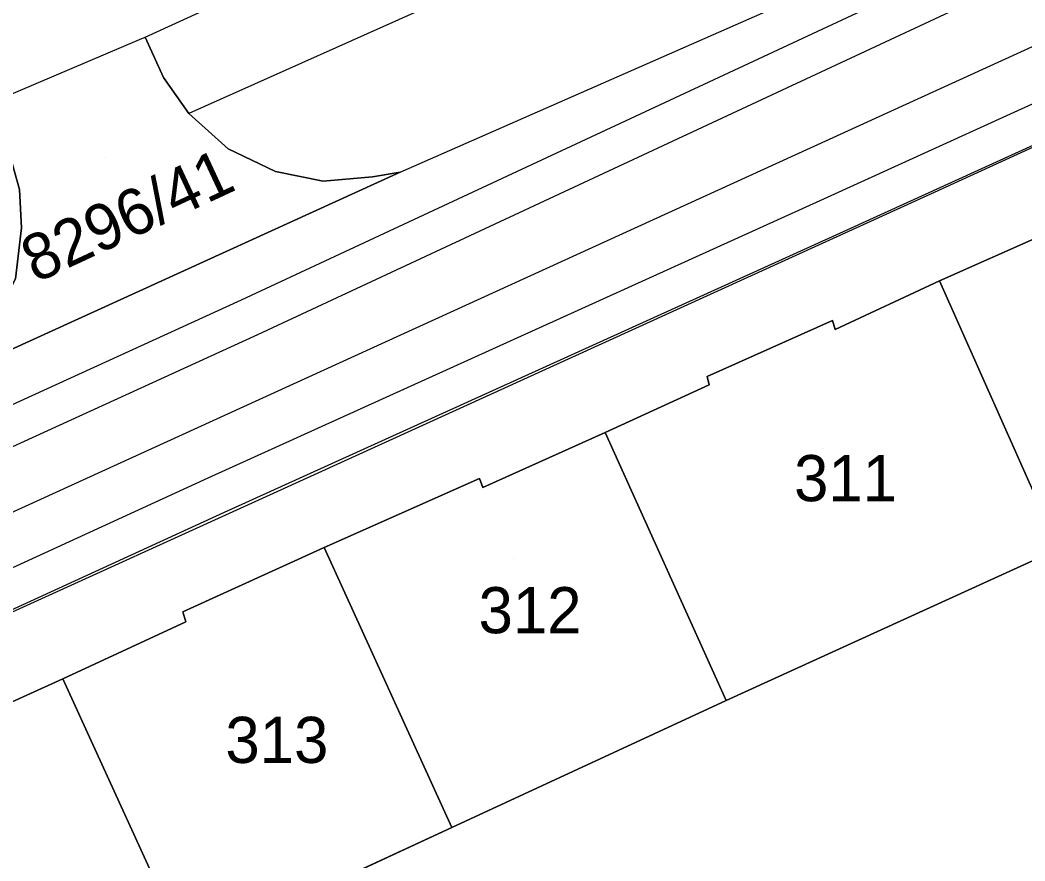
# Model space of a CAD drawing. Extents: x -264070 to -262271, y -1238894 to -1238141.
# Drawn here: x -263627.53 to -263584.01, y -1238484.57 to -1238448.14 of the extents above; entities that cross this region are included whole.
import ezdxf

# ---------------------------------------------------------------- set-up
doc = ezdxf.new("R2010")
doc.units = 0
for name, color, linetype in [('body_kn', 7, 'Continuous'), ('katuz_linie', 7, 'Continuous'), ('kladpar_druhypozemkov', 7, 'Continuous'), ('kladpar_hranice', 7, 'Continuous'), ('kladpar_parcelnecisla', 7, 'Continuous'), ('kladpar_plochy', 7, 'Continuous'), ('tarchy_linie', 7, 'Continuous'), ('zappar_hrandruhpozemk', 7, 'Continuous'), ('zuob_linie', 7, 'Continuous'), ('zuob_plochy', 7, 'Continuous')]:
    doc.layers.add(name, color=color, linetype=linetype)

msp = doc.modelspace()

# ---------------------------------------------------------------- linework, layer by layer
at = {"layer": 'body_kn'}
for p, q in [((-263622.35, -1238448.99), (-263622.35, -1238448.99)), ((-263622.11, -1238448.88), (-263622.11, -1238448.88)), ((-263621.31, -1238450.63), (-263621.31, -1238450.63)), ((-263620.22, -1238452.19), (-263620.22, -1238452.19)), ((-263618.51, -1238453.72), (-263618.51, -1238453.72)), ((-263616.47, -1238454.7), (-263616.47, -1238454.7)), ((-263614.4, -1238455.12), (-263614.4, -1238455.12)), ((-263612.26, -1238454.94), (-263612.26, -1238454.94)), ((-263611.06, -1238454.73), (-263611.06, -1238454.73)), ((-263611.06, -1238454.73), (-263611.06, -1238454.73)), ((-263592.72, -1238455.89), (-263592.72, -1238455.89)), ((-263587.93, -1238455.62), (-263587.93, -1238455.62)), ((-263627.47, -1238457.14), (-263627.47, -1238457.14)), ((-263592.04, -1238457.39), (-263592.04, -1238457.39)), ((-263587.7, -1238459.44), (-263587.7, -1238459.44)), ((-263587.7, -1238459.44), (-263587.7, -1238459.44)), ((-263617.93, -1238460.26), (-263617.93, -1238460.26)), ((-263592.34, -1238461.16), (-263592.34, -1238461.16)), ((-263592.22, -1238461.55), (-263592.22, -1238461.55)), ((-263617.23, -1238461.76), (-263617.23, -1238461.76)), ((-263597.77, -1238463.59), (-263597.77, -1238463.59)), ((-263597.68, -1238463.95), (-263597.68, -1238463.95)), ((-263602.18, -1238466.01), (-263602.18, -1238466.01)), ((-263619.38, -1238467.98), (-263619.38, -1238467.98)), ((-263607.63, -1238468), (-263607.63, -1238468)), ((-263607.63, -1238468), (-263607.63, -1238468)), ((-263607.48, -1238468.39), (-263607.48, -1238468.39)), ((-263616.56, -1238468.65), (-263616.56, -1238468.65)), ((-263618.69, -1238469.48), (-263618.69, -1238469.48)), ((-263614.35, -1238471), (-263614.35, -1238471)), ((-263620.48, -1238473.78), (-263620.48, -1238473.78)), ((-263620.35, -1238474.22), (-263620.35, -1238474.22)), ((-263625.68, -1238476.69), (-263625.68, -1238476.69)), ((-263625.68, -1238476.69), (-263625.68, -1238476.69)), ((-263596.94, -1238477.62), (-263596.94, -1238477.62)), ((-263608.82, -1238483.13), (-263608.82, -1238483.13)), ((-263608.82, -1238483.13), (-263608.82, -1238483.13))]:
    msp.add_line(p, q, dxfattribs=at)
at = {"layer": 'katuz_linie'}
msp.add_lwpolyline([(-263684.33, -1238477.36), (-263682.2, -1238476.44), (-263679.52, -1238475.2), (-263628.9, -1238451.8), (-263628.29, -1238451.52), (-263622.35, -1238448.99), (-263622.11, -1238448.88), (-263524.87, -1238404.43)], dxfattribs=at)
at = {"layer": 'kladpar_druhypozemkov'}
for p, q in [((-263623.82, -1238454.09), (-263623.82, -1238454.09)), ((-263592.79, -1238466.71), (-263592.79, -1238466.71)), ((-263606.14, -1238471.46), (-263606.14, -1238471.46)), ((-263616.54, -1238478.36), (-263616.54, -1238478.36))]:
    msp.add_line(p, q, dxfattribs=at)
at = {"layer": 'kladpar_hranice'}
for points in [[(-263684.33, -1238477.36), (-263682.2, -1238476.44), (-263679.52, -1238475.2), (-263628.9, -1238451.8), (-263628.05, -1238453.68), (-263627.55, -1238455.48), (-263627.47, -1238457.14), (-263627.73, -1238459.35), (-263628.73, -1238461.25), (-263630.16, -1238462.76), (-263631.72, -1238464.15), (-263611.06, -1238454.73), (-263612.26, -1238454.94), (-263614.4, -1238455.12), (-263616.47, -1238454.7), (-263618.51, -1238453.72), (-263620.22, -1238452.19), (-263621.31, -1238450.63), (-263622.11, -1238448.88), (-263524.87, -1238404.43)], [(-263628.9, -1238451.8), (-263628.29, -1238451.52), (-263622.35, -1238448.99), (-263622.11, -1238448.88), (-263621.31, -1238450.63), (-263620.22, -1238452.19), (-263618.51, -1238453.72), (-263616.47, -1238454.7), (-263614.4, -1238455.12), (-263612.26, -1238454.94), (-263611.06, -1238454.73), (-263631.72, -1238464.15), (-263630.16, -1238462.76), (-263628.73, -1238461.25), (-263627.73, -1238459.35), (-263627.47, -1238457.14), (-263627.55, -1238455.48), (-263628.05, -1238453.68), (-263628.9, -1238451.8)], [(-263573.21, -1238452.83), (-263568.89, -1238462.87), (-263568.15, -1238464.54), (-263569.12, -1238464.99), (-263582.53, -1238471.05), (-263587.7, -1238459.44), (-263583.22, -1238457.45), (-263583.37, -1238456.98), (-263577.71, -1238454.48), (-263577.61, -1238454.84), (-263573.21, -1238452.83)], [(-263583.22, -1238457.45), (-263587.7, -1238459.44), (-263592.22, -1238461.55), (-263592.34, -1238461.16), (-263597.77, -1238463.59), (-263597.68, -1238463.95), (-263602.18, -1238466.01), (-263607.48, -1238468.39), (-263607.63, -1238468), (-263614.35, -1238471), (-263620.48, -1238473.78), (-263620.35, -1238474.22), (-263625.68, -1238476.69), (-263632.09, -1238479.59)], [(-263587.7, -1238459.44), (-263582.53, -1238471.05), (-263596.94, -1238477.62), (-263602.18, -1238466.01), (-263597.68, -1238463.95), (-263597.77, -1238463.59), (-263592.34, -1238461.16), (-263592.22, -1238461.55), (-263587.7, -1238459.44)], [(-263620.31, -1238488.44), (-263608.82, -1238483.13), (-263596.94, -1238477.62), (-263582.53, -1238471.05), (-263569.12, -1238464.99)], [(-263607.63, -1238468), (-263607.48, -1238468.39), (-263602.18, -1238466.01), (-263596.94, -1238477.62), (-263608.82, -1238483.13), (-263614.35, -1238471), (-263607.63, -1238468)], [(-263608.82, -1238483.13), (-263620.31, -1238488.44), (-263625.68, -1238476.69), (-263620.35, -1238474.22), (-263620.48, -1238473.78), (-263614.35, -1238471), (-263608.82, -1238483.13)], [(-263625.68, -1238476.69), (-263620.31, -1238488.44), (-263635.06, -1238495.16), (-263640.38, -1238483.31), (-263634.61, -1238480.69), (-263634.79, -1238480.25), (-263632.27, -1238479.18), (-263632.09, -1238479.59), (-263625.68, -1238476.69)]]:
    msp.add_lwpolyline(points, dxfattribs=at)
at = {"layer": 'kladpar_plochy'}
for p, q in [((-263596.94, -1238477.62), (-263582.53, -1238471.05)), ((-263608.82, -1238483.13), (-263596.94, -1238477.62)), ((-263620.31, -1238488.44), (-263608.82, -1238483.13))]:
    msp.add_line(p, q, dxfattribs=at)
for points in [[(-263684.33, -1238477.36), (-263682.2, -1238476.44), (-263679.52, -1238475.2), (-263628.9, -1238451.8), (-263628.05, -1238453.68), (-263627.55, -1238455.48), (-263627.47, -1238457.14), (-263627.73, -1238459.35), (-263628.73, -1238461.25), (-263630.16, -1238462.76), (-263631.72, -1238464.15), (-263611.06, -1238454.73), (-263612.26, -1238454.94), (-263614.4, -1238455.12), (-263616.47, -1238454.7), (-263618.51, -1238453.72), (-263620.22, -1238452.19), (-263621.31, -1238450.63), (-263622.11, -1238448.88), (-263524.87, -1238404.43)], [(-263583.22, -1238457.45), (-263587.7, -1238459.44), (-263592.22, -1238461.55), (-263592.34, -1238461.16), (-263597.77, -1238463.59), (-263597.68, -1238463.95), (-263602.18, -1238466.01), (-263607.48, -1238468.39), (-263607.63, -1238468), (-263614.35, -1238471), (-263620.48, -1238473.78), (-263620.35, -1238474.22), (-263625.68, -1238476.69), (-263632.09, -1238479.59)]]:
    msp.add_lwpolyline(points, dxfattribs=at)
for points in [[(-263628.9, -1238451.8), (-263628.29, -1238451.52), (-263622.35, -1238448.99), (-263622.11, -1238448.88), (-263621.31, -1238450.63), (-263620.22, -1238452.19), (-263618.51, -1238453.72), (-263616.47, -1238454.7), (-263614.4, -1238455.12), (-263612.26, -1238454.94), (-263611.06, -1238454.73), (-263631.72, -1238464.15), (-263630.16, -1238462.76), (-263628.73, -1238461.25), (-263627.73, -1238459.35), (-263627.47, -1238457.14), (-263627.55, -1238455.48), (-263628.05, -1238453.68)], [(-263573.21, -1238452.83), (-263568.89, -1238462.87), (-263568.15, -1238464.54), (-263569.12, -1238464.99), (-263582.53, -1238471.05), (-263587.7, -1238459.44), (-263583.22, -1238457.45), (-263583.37, -1238456.98), (-263577.71, -1238454.48), (-263577.61, -1238454.84)], [(-263587.7, -1238459.44), (-263582.53, -1238471.05), (-263596.94, -1238477.62), (-263602.18, -1238466.01), (-263597.68, -1238463.95), (-263597.77, -1238463.59), (-263592.34, -1238461.16), (-263592.22, -1238461.55)], [(-263607.63, -1238468), (-263607.48, -1238468.39), (-263602.18, -1238466.01), (-263596.94, -1238477.62), (-263608.82, -1238483.13), (-263614.35, -1238471)], [(-263608.82, -1238483.13), (-263620.31, -1238488.44), (-263625.68, -1238476.69), (-263620.35, -1238474.22), (-263620.48, -1238473.78), (-263614.35, -1238471)], [(-263625.68, -1238476.69), (-263620.31, -1238488.44), (-263635.06, -1238495.16), (-263640.38, -1238483.31), (-263634.61, -1238480.69), (-263634.79, -1238480.25), (-263632.27, -1238479.18), (-263632.09, -1238479.59)]]:
    msp.add_lwpolyline(points, close=True, dxfattribs=at)
at = {"layer": 'tarchy_linie'}
for points in [[(-264057.8, -1238661.22), (-263991.75, -1238634.81), (-263953.59, -1238615.83), (-263902.45, -1238592.17), (-263894.88, -1238589.22), (-263890.52, -1238587.61), (-263805.72, -1238548.49), (-263694.23, -1238497.41), (-263693.7, -1238498.42), (-263678.65, -1238491.83), (-263679.23, -1238490.22), (-263678.17, -1238489.62), (-263617.23, -1238461.76), (-263560.94, -1238435.5), (-263453.59, -1238385.71), (-263376.05, -1238350.16), (-263329.88, -1238328.77)], [(-264056.86, -1238661.79), (-263955.03, -1238615.7), (-263902.06, -1238590.93), (-263806.02, -1238547.49), (-263797.07, -1238543.46), (-263795.62, -1238546.45), (-263792.71, -1238545.26), (-263745.75, -1238523.77), (-263687.85, -1238496.76), (-263647.2, -1238478.29), (-263550.85, -1238434.28), (-263455.49, -1238390.65), (-263404.28, -1238367.05), (-263358.16, -1238345.65), (-263328.12, -1238332.27)], [(-263932.09, -1238607.52), (-263895.89, -1238591.28), (-263861.61, -1238576.56), (-263827.46, -1238561.85), (-263793.34, -1238547.55), (-263780.97, -1238541.82), (-263758.17, -1238531.52), (-263719.48, -1238513.81), (-263691.77, -1238500.91), (-263677.76, -1238494.67), (-263636.19, -1238475.69), (-263619.38, -1238467.98), (-263592.72, -1238455.89), (-263548.26, -1238435.63), (-263506.75, -1238416.44), (-263445.05, -1238388.54), (-263419.8, -1238377.15), (-263374.36, -1238356.49), (-263352.57, -1238346.28), (-263328.15, -1238332.21)], [(-263684.33, -1238477.36), (-263682.94, -1238476.76), (-263681.74, -1238479.13), (-263678.66, -1238484.45), (-263677.4, -1238487.45), (-263617.93, -1238460.26), (-263561.63, -1238434), (-263454.28, -1238384.21)], [(-263506.06, -1238417.94), (-263546.1, -1238436.46), (-263544.77, -1238439.52), (-263546.25, -1238440.24), (-263547.83, -1238441), (-263548.49, -1238441.32), (-263549.22, -1238441.67), (-263550.63, -1238438.52), (-263592.04, -1238457.39), (-263618.69, -1238469.48), (-263635.5, -1238477.19), (-263674.29, -1238494.9), (-263672.8, -1238498.05), (-263674.58, -1238498.85), (-263675.7, -1238499.29), (-263678.63, -1238500.44), (-263680.02, -1238497.49), (-263684.79, -1238499.61), (-263683.5, -1238502.35), (-263684.93, -1238502.91)]]:
    msp.add_lwpolyline(points, dxfattribs=at)
at = {"layer": 'zappar_hrandruhpozemk'}
for p, q in [((-263586.43, -1238437.07), (-263620.22, -1238452.19)), ((-263611.06, -1238454.73), (-263594.41, -1238447.41)), ((-263616.56, -1238468.65), (-263646.19, -1238482.11))]:
    msp.add_line(p, q, dxfattribs=at)
msp.add_lwpolyline([(-263548.49, -1238441.32), (-263549.27, -1238440.15), (-263550.37, -1238439.55), (-263551.47, -1238439.3), (-263552.73, -1238439.49), (-263587.93, -1238455.62), (-263616.56, -1238468.65)], dxfattribs=at)
at = {"layer": 'zuob_linie'}
msp.add_lwpolyline([(-263684.33, -1238477.36), (-263682.2, -1238476.44), (-263679.52, -1238475.2), (-263628.9, -1238451.8), (-263628.29, -1238451.52), (-263622.35, -1238448.99), (-263622.11, -1238448.88), (-263524.87, -1238404.43)], dxfattribs=at)
at = {"layer": 'zuob_plochy'}
msp.add_lwpolyline([(-263684.33, -1238477.36), (-263682.2, -1238476.44), (-263679.52, -1238475.2), (-263628.9, -1238451.8), (-263628.29, -1238451.52), (-263622.35, -1238448.99), (-263622.11, -1238448.88), (-263524.87, -1238404.43)], dxfattribs=at)

# ---------------------------------------------------------------- texts
at = {"layer": 'kladpar_parcelnecisla'}
msp.add_text('8296/41', height=2, rotation=25, dxfattribs=at).set_placement((-263626.854, -1238459.556))
for s, p in [('311', (-263594.003, -1238468.99)), ('312', (-263607.669, -1238474.71)), ('313', (-263618.634, -1238480.33))]:
    msp.add_text(s, height=2, dxfattribs=at).set_placement(p)

doc.saveas('drawing.dxf')
